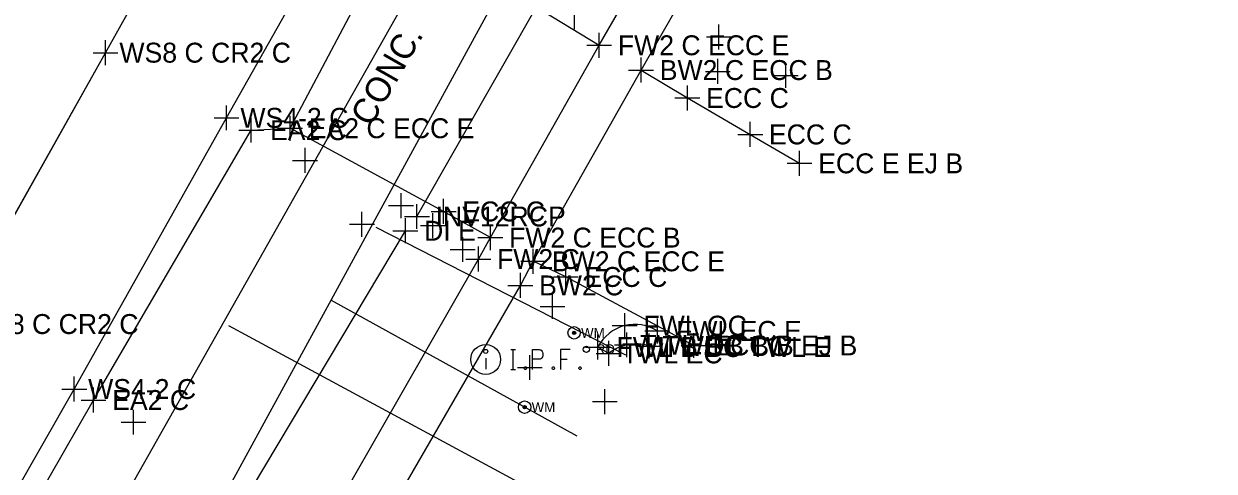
# Model space of a CAD drawing. Extents: x 1363693 to 1365209, y 422201 to 424153.
# Drawn here: x 1364140.7 to 1364236.4, y 422799.8 to 422835.7 of the extents above; entities that cross this region are included whole.
import ezdxf

# ---------------------------------------------------------------- set-up
doc = ezdxf.new("R2010")
doc.units = 0
for name, color, linetype in [('BD_X_Building', 7, 'Continuous'), ('DR_X_Cells', 7, 'Continuous'), ('DR_X_Ditch', 7, 'Continuous'), ('DR_X_Storm_Sewer', 7, 'Continuous'), ('DR_X_Text', 7, 'Continuous'), ('O-ALGN-BASELINE-WERK-CL-RW', 7, 'Continuous'), ('O-ALGN-TEXT-BASELINE-WERK-CL-RW', 7, 'Continuous'), ('OWNERS', 7, 'Continuous'), ('PM_X_Channelizing_Line', 7, 'Continuous'), ('PM_X_Edge_Line', 7, 'Continuous'), ('PV_X_Driveway', 7, 'Continuous'), ('RD_X_Text', 7, 'Continuous'), ('RD_X_Wall', 7, 'Continuous'), ('SV_X_Mon_Cells_Found', 7, 'Continuous'), ('SV_X_Original_Ground', 7, 'Continuous'), ('SV_X_Random_Point', 7, 'Continuous'), ('SV_X_Shot_Marker', 7, 'Continuous'), ('UT_X_Sanitary_Line', 7, 'Continuous'), ('UT_X_Water', 7, 'Continuous'), ('UT_X_Water_Text', 7, 'Continuous')]:
    doc.layers.add(name, color=color, linetype=linetype)

msp = doc.modelspace()

# ---------------------------------------------------------------- linework, layer by layer
at = {"layer": 'BD_X_Building'}
msp.add_line((1364187.711, 422809.254), (1364186.841, 422809.767), dxfattribs=at)
for centre, radius, start, end in [((1364189.821, 422808.242), 3.347, 57.46001, 104.28115), ((1364189.821, 422808.242), 3.347, 104.28115, 152.90209), ((1364189.888, 422806.542), 3.478, 101.87585, 128.74905), ((1364189.888, 422806.542), 3.478, 71.98776, 101.87585)]:
    msp.add_arc(centre, radius, start, end, dxfattribs=at)
at = {"layer": 'DR_X_Cells'}
msp.add_circle((1364185.918, 422809.592), 0.25, dxfattribs=at)
at = {"layer": 'DR_X_Ditch'}
msp.add_line((1364159.074, 422798.502), (1364171.369, 422819.113), dxfattribs=at)
msp.add_line((1364159.074, 422798.502), (1364171.369, 422819.113), dxfattribs=at)
at = {"layer": 'DR_X_Storm_Sewer'}
msp.add_line((1364172.293, 422820.261), (1364182.525, 422838.212), dxfattribs=at)
msp.add_line((1364172.293, 422820.261), (1364182.525, 422838.212), dxfattribs=at)
at = {"layer": 'O-ALGN-BASELINE-WERK-CL-RW'}
msp.add_lwpolyline([(1364122.785, 422790.021), (1364135.008, 422811.616), (1364147.261, 422833.424), (1364159.557, 422855.412), (1364171.751, 422877.174), (1364171.751, 422877.174), (1364183.69, 422899.377), (1364183.69, 422899.377), (1364191.074, 422913.682), (1364191.074, 422913.682), (1364194.915, 422921.393), (1364194.915, 422921.393), (1364205.021, 422942.208), (1364205.021, 422942.208), (1364205.83, 422943.916), (1364205.83, 422943.916), (1364209.883, 422953.388), (1364209.883, 422953.388), (1364215.07, 422967.388), (1364215.07, 422967.388), (1364215.916, 422969.927), (1364215.916, 422969.927), (1364222.66, 422991.181)], dxfattribs=at)
at = {"layer": 'O-ALGN-TEXT-BASELINE-WERK-CL-RW'}
for points in [[(1364164.964, 422795.393), (1364177.23, 422816.837), (1364178.2, 422818.563), (1364186.943, 422834.018), (1364189.612, 422838.68), (1364203.041, 422862.487), (1364207.558, 422870.615), (1364214.18, 422882.569), (1364215.472, 422885.076), (1364222.781, 422898.475), (1364222.781, 422898.475), (1364226.694, 422906.346), (1364226.694, 422906.346), (1364234.426, 422922.921), (1364234.426, 422922.921), (1364234.736, 422923.619), (1364234.736, 422923.619), (1364236.839, 422928.637)], [(1364106.881, 422684.697), (1364119.186, 422706.188), (1364124.526, 422715.531), (1364131.747, 422728.163), (1364132.791, 422730.069), (1364143.66, 422749.553), (1364152.461, 422765.008), (1364156.109, 422771.56), (1364160.497, 422779.388), (1364168.274, 422793.373), (1364180.613, 422814.721), (1364181.642, 422816.657), (1364190.312, 422832.027), (1364193.051, 422836.798), (1364205.158, 422858.42), (1364210.927, 422868.703), (1364217.538, 422880.583), (1364219, 422883.263), (1364226.216, 422896.876), (1364226.216, 422896.876), (1364230.124, 422904.765), (1364230.124, 422904.765), (1364238.068, 422921.555)]]:
    msp.add_lwpolyline(points, dxfattribs=at)
at = {"layer": 'OWNERS'}
for points in [[(1364139.16, 422793.068), (1364146.3, 422805.509), (1364158.984, 422827.195), (1364162.097, 422827.35), (1364170.617, 422843.461), (1364169.375, 422845.537), (1364171.082, 422848.945), (1364177.735, 422861.55), (1364177.735, 422861.55), (1364182.909, 422871.012), (1364182.909, 422871.012), (1364186.616, 422877.647), (1364186.616, 422877.647), (1364186.928, 422878.215), (1364186.928, 422878.215), (1364190.13, 422884.197), (1364190.13, 422884.197), (1364194.847, 422893.032), (1364194.847, 422893.032), (1364196.148, 422895.451), (1364196.148, 422895.451), (1364197.195, 422897.398), (1364197.195, 422897.398), (1364198.38, 422899.656)], [(1364170.617, 422843.461), (1364181.694, 422837.203), (1364186.943, 422834.018)], [(1364178.2, 422818.563), (1364174.435, 422820.666), (1364162.097, 422827.35)]]:
    msp.add_lwpolyline(points, dxfattribs=at)
at = {"layer": 'PM_X_Channelizing_Line'}
for p, q in [((1364147.261, 422833.424), (1364159.557, 422855.412)), ((1364147.261, 422833.424), (1364159.557, 422855.412)), ((1364156.986, 422828.186), (1364169.298, 422850.036)), ((1364135.008, 422811.616), (1364147.261, 422833.424)), ((1364135.008, 422811.616), (1364147.261, 422833.424)), ((1364144.749, 422806.393), (1364156.986, 422828.186)), ((1364132.404, 422784.75), (1364144.749, 422806.393))]:
    msp.add_line(p, q, dxfattribs=at)
at = {"layer": 'PM_X_Edge_Line'}
for p, q in [((1364156.986, 422828.186), (1364169.298, 422850.036)), ((1364144.749, 422806.393), (1364156.986, 422828.186)), ((1364132.404, 422784.75), (1364144.749, 422806.393))]:
    msp.add_line(p, q, dxfattribs=at)
at = {"layer": 'PV_X_Driveway'}
for points in [[(1364190.312, 422832.027), (1364194.033, 422829.782), (1364199.088, 422826.854), (1364203.045, 422824.531)], [(1364194.539, 422809.894), (1364184.264, 422815.399), (1364181.642, 422816.657)]]:
    msp.add_lwpolyline(points, dxfattribs=at)
at = {"layer": 'RD_X_Wall'}
msp.add_line((1364187.711, 422809.254), (1364186.841, 422809.767), dxfattribs=at)
for centre, radius, start, end in [((1364189.821, 422808.242), 3.347, 57.46001, 104.28115), ((1364189.821, 422808.242), 3.347, 104.28115, 152.90209), ((1364189.888, 422806.542), 3.478, 101.87585, 128.74905), ((1364189.888, 422806.542), 3.478, 71.98776, 101.87585)]:
    msp.add_arc(centre, radius, start, end, dxfattribs=at)
at = {"layer": 'SV_X_Mon_Cells_Found'}
msp.add_line((1364177.821, 422808.885), (1364177.821, 422808.002), dxfattribs=at)
for points in [[(1364179.851, 422809.568), (1364180.204, 422809.568)], [(1364180.027, 422807.968), (1364180.027, 422809.568)], [(1364181.593, 422807.968), (1364181.593, 422809.568), (1364182.122, 422809.568), (1364182.177, 422809.556), (1364182.254, 422809.531), (1364182.287, 422809.505), (1364182.32, 422809.48), (1364182.364, 422809.417), (1364182.397, 422809.354), (1364182.419, 422809.253), (1364182.419, 422809.102), (1364182.408, 422809.052), (1364182.386, 422808.976), (1364182.342, 422808.888), (1364182.298, 422808.85), (1364182.265, 422808.825), (1364182.21, 422808.8), (1364182.122, 422808.787), (1364181.593, 422808.787)], [(1364184.602, 422809.568), (1364183.841, 422809.568), (1364183.841, 422807.968)], [(1364183.841, 422808.787), (1364184.381, 422808.787)], [(1364179.851, 422807.968), (1364180.204, 422807.968)], [(1364180.986, 422808.183), (1364181.041, 422808.183), (1364181.075, 422808.157), (1364181.108, 422808.107), (1364181.108, 422808.044), (1364181.075, 422807.994), (1364181.041, 422807.968), (1364180.986, 422807.968), (1364180.953, 422807.994), (1364180.92, 422808.044), (1364180.92, 422808.107), (1364180.953, 422808.157), (1364180.986, 422808.183)], [(1364183.235, 422808.183), (1364183.29, 422808.183), (1364183.323, 422808.157), (1364183.356, 422808.107), (1364183.356, 422808.044), (1364183.323, 422807.994), (1364183.29, 422807.968), (1364183.235, 422807.968), (1364183.202, 422807.994), (1364183.169, 422808.044), (1364183.169, 422808.107), (1364183.202, 422808.157), (1364183.235, 422808.183)], [(1364185.384, 422808.183), (1364185.439, 422808.183), (1364185.473, 422808.157), (1364185.506, 422808.107), (1364185.506, 422808.044), (1364185.473, 422807.994), (1364185.439, 422807.968), (1364185.384, 422807.968), (1364185.351, 422807.994), (1364185.318, 422808.044), (1364185.318, 422808.107), (1364185.351, 422808.157), (1364185.384, 422808.183)]]:
    msp.add_lwpolyline(points, dxfattribs=at)
for centre, radius in [((1364177.821, 422808.768), 1.2), ((1364177.821, 422809.42), 0.16)]:
    msp.add_circle(centre, radius, dxfattribs=at)
at = {"layer": 'SV_X_Original_Ground'}
for p, q in [((1364184.956, 422835.318), (1364184.956, 422837.318)), ((1364196.573, 422833.689), (1364196.573, 422835.689)), ((1364195.573, 422834.689), (1364197.573, 422834.689)), ((1364147.261, 422832.424), (1364147.261, 422834.424)), ((1364146.261, 422833.424), (1364148.261, 422833.424)), ((1364196.482, 422830.924), (1364196.482, 422832.924)), ((1364195.482, 422831.924), (1364197.482, 422831.924)), ((1364201.943, 422830.597), (1364201.943, 422832.597)), ((1364200.943, 422831.597), (1364202.943, 422831.597)), ((1364156.986, 422827.186), (1364156.986, 422829.186)), ((1364155.986, 422828.186), (1364157.986, 422828.186)), ((1364163.304, 422823.764), (1364163.304, 422825.764)), ((1364162.304, 422824.764), (1364164.304, 422824.764)), ((1364171.016, 422820.134), (1364171.016, 422822.134)), ((1364170.016, 422821.134), (1364172.016, 422821.134)), ((1364167.876, 422818.635), (1364167.876, 422820.635)), ((1364173.584, 422818.526), (1364173.584, 422820.526)), ((1364166.876, 422819.635), (1364168.876, 422819.635)), ((1364172.584, 422819.526), (1364174.584, 422819.526)), ((1364175.976, 422816.605), (1364175.976, 422818.605)), ((1364174.976, 422817.605), (1364176.976, 422817.605)), ((1364183.194, 422812.034), (1364183.194, 422814.034)), ((1364182.194, 422813.034), (1364184.194, 422813.034)), ((1364181.37, 422807.122), (1364181.37, 422809.122)), ((1364180.37, 422808.122), (1364182.37, 422808.122)), ((1364144.749, 422805.393), (1364144.749, 422807.393)), ((1364143.749, 422806.393), (1364145.749, 422806.393)), ((1364187.398, 422804.379), (1364187.398, 422806.379)), ((1364186.398, 422805.379), (1364188.398, 422805.379)), ((1364149.512, 422802.732), (1364149.512, 422804.732)), ((1364148.512, 422803.732), (1364150.512, 422803.732))]:
    msp.add_line(p, q, dxfattribs=at)
at = {"layer": 'SV_X_Random_Point'}
for p, q in [((1364188.995, 422810.486), (1364188.995, 422812.486)), ((1364191.621, 422810.064), (1364191.621, 422812.064)), ((1364186.841, 422808.767), (1364186.841, 422810.767)), ((1364187.995, 422811.486), (1364189.995, 422811.486)), ((1364189.172, 422808.945), (1364189.172, 422810.945)), ((1364190.621, 422811.064), (1364192.621, 422811.064)), ((1364190.963, 422808.849), (1364190.963, 422810.849)), ((1364185.841, 422809.767), (1364187.841, 422809.767)), ((1364187.711, 422808.254), (1364187.711, 422810.254)), ((1364188.172, 422809.945), (1364190.172, 422809.945)), ((1364189.963, 422809.849), (1364191.963, 422809.849)), ((1364186.711, 422809.254), (1364188.711, 422809.254))]:
    msp.add_line(p, q, dxfattribs=at)
at = {"layer": 'SV_X_Shot_Marker'}
for p, q in [((1364186.943, 422833.018), (1364186.943, 422835.018)), ((1364185.943, 422834.018), (1364187.943, 422834.018)), ((1364190.312, 422831.027), (1364190.312, 422833.027)), ((1364189.312, 422832.027), (1364191.312, 422832.027)), ((1364194.033, 422828.782), (1364194.033, 422830.782)), ((1364193.033, 422829.782), (1364195.033, 422829.782)), ((1364158.984, 422826.195), (1364158.984, 422828.195)), ((1364162.097, 422826.35), (1364162.097, 422828.35)), ((1364199.088, 422825.854), (1364199.088, 422827.854)), ((1364157.984, 422827.195), (1364159.984, 422827.195)), ((1364161.097, 422827.35), (1364163.097, 422827.35)), ((1364198.088, 422826.854), (1364200.088, 422826.854)), ((1364203.045, 422823.531), (1364203.045, 422825.531)), ((1364202.045, 422824.531), (1364204.045, 422824.531)), ((1364172.293, 422819.261), (1364172.293, 422821.261)), ((1364174.435, 422819.666), (1364174.435, 422821.666)), ((1364171.293, 422820.261), (1364173.293, 422820.261)), ((1364173.435, 422820.666), (1364175.435, 422820.666)), ((1364171.369, 422818.113), (1364171.369, 422820.113)), ((1364178.2, 422817.563), (1364178.2, 422819.563)), ((1364170.369, 422819.113), (1364172.369, 422819.113)), ((1364177.2, 422818.563), (1364179.2, 422818.563)), ((1364177.23, 422815.837), (1364177.23, 422817.837)), ((1364181.642, 422815.657), (1364181.642, 422817.657)), ((1364176.23, 422816.837), (1364178.23, 422816.837)), ((1364180.642, 422816.657), (1364182.642, 422816.657)), ((1364184.264, 422814.399), (1364184.264, 422816.399)), ((1364180.613, 422813.721), (1364180.613, 422815.721)), ((1364183.264, 422815.399), (1364185.264, 422815.399)), ((1364179.613, 422814.721), (1364181.613, 422814.721)), ((1364194.539, 422808.894), (1364194.539, 422810.894)), ((1364193.539, 422809.894), (1364195.539, 422809.894)), ((1364146.3, 422804.509), (1364146.3, 422806.509)), ((1364145.3, 422805.509), (1364147.3, 422805.509))]:
    msp.add_line(p, q, dxfattribs=at)
at = {"layer": 'UT_X_Sanitary_Line'}
msp.add_line((1364157.142, 422811.505), (1364182.996, 422797.545), dxfattribs=at)
msp.add_lwpolyline([(1364014.261, 422733.758), (1364095.069, 422702.67), (1364258.083, 422991.019), (1364292.624, 423022.755)], dxfattribs=at)
at = {"layer": 'UT_X_Water'}
for p, q in [((1364189.077, 422809.107), (1364169.016, 422819.373)), ((1364185.172, 422802.595), (1364165.417, 422813.512))]:
    msp.add_line(p, q, dxfattribs=at)
msp.add_lwpolyline([(1364263.889, 423134.469), (1364270.338, 423133.178), (1364266, 423070.885), (1364241.238, 422967.415), (1364211.801, 422898.599), (1364139.416, 422765.962), (1364094.46, 422690.2)], dxfattribs=at)
for points in [[(1364184.813, 422810.972), (1364184.928, 422810.905), (1364184.928, 422810.905), (1364184.795, 422810.905)], [(1364184.795, 422810.905), (1364184.928, 422810.905), (1364184.928, 422810.905), (1364184.813, 422810.838)], [(1364184.861, 422811.02), (1364184.928, 422810.905), (1364184.928, 422810.905), (1364184.813, 422810.972)], [(1364184.813, 422810.838), (1364184.928, 422810.905), (1364184.928, 422810.905), (1364184.861, 422810.79)], [(1364184.928, 422811.038), (1364184.928, 422810.905), (1364184.928, 422810.905), (1364184.861, 422811.02)], [(1364184.861, 422810.79), (1364184.928, 422810.905), (1364184.928, 422810.905), (1364184.928, 422810.772)], [(1364184.995, 422811.02), (1364184.928, 422810.905), (1364184.928, 422810.905), (1364184.928, 422811.038)], [(1364185.043, 422810.972), (1364184.928, 422810.905), (1364184.928, 422810.905), (1364184.995, 422811.02)], [(1364185.061, 422810.905), (1364184.928, 422810.905), (1364184.928, 422810.905), (1364185.043, 422810.972)], [(1364184.928, 422810.772), (1364184.928, 422810.905), (1364184.928, 422810.905), (1364184.995, 422810.79)], [(1364184.995, 422810.79), (1364184.928, 422810.905), (1364184.928, 422810.905), (1364185.043, 422810.838)], [(1364185.043, 422810.838), (1364184.928, 422810.905), (1364184.928, 422810.905), (1364185.061, 422810.905)], [(1364180.839, 422805.004), (1364180.954, 422804.937), (1364180.954, 422804.937), (1364180.821, 422804.937)], [(1364180.821, 422804.937), (1364180.954, 422804.937), (1364180.954, 422804.937), (1364180.839, 422804.87)], [(1364180.887, 422805.052), (1364180.954, 422804.937), (1364180.954, 422804.937), (1364180.839, 422805.004)], [(1364180.839, 422804.87), (1364180.954, 422804.937), (1364180.954, 422804.937), (1364180.887, 422804.822)], [(1364180.954, 422805.07), (1364180.954, 422804.937), (1364180.954, 422804.937), (1364180.887, 422805.052)], [(1364180.887, 422804.822), (1364180.954, 422804.937), (1364180.954, 422804.937), (1364180.954, 422804.804)], [(1364181.021, 422805.052), (1364180.954, 422804.937), (1364180.954, 422804.937), (1364180.954, 422805.07)], [(1364181.069, 422805.004), (1364180.954, 422804.937), (1364180.954, 422804.937), (1364181.021, 422805.052)], [(1364181.087, 422804.937), (1364180.954, 422804.937), (1364180.954, 422804.937), (1364181.069, 422805.004)], [(1364180.954, 422804.804), (1364180.954, 422804.937), (1364180.954, 422804.937), (1364181.021, 422804.822)], [(1364181.021, 422804.822), (1364180.954, 422804.937), (1364180.954, 422804.937), (1364181.069, 422804.87)], [(1364181.069, 422804.87), (1364180.954, 422804.937), (1364180.954, 422804.937), (1364181.087, 422804.937)]]:
    msp.add_lwpolyline(points, close=True, dxfattribs=at)
for centre in [(1364184.928, 422810.905), (1364180.954, 422804.937)]:
    msp.add_circle(centre, 0.5, dxfattribs=at)

# ---------------------------------------------------------------- texts
at = {"layer": 'DR_X_Text'}
msp.add_text('RD', height=0.8, dxfattribs=at).set_placement((1364186.668, 422809.192))
at = {"layer": 'RD_X_Text'}
msp.add_text('CONC.', height=2, rotation=60.281, dxfattribs=at).set_placement((1364168.594, 422827.398))
at = {"layer": 'SV_X_Original_Ground'}
for s, p in [('WS8 C CR2 C', (1364148.38, 422832.624)), ('WS4-2 C', (1364158.105, 422827.386)), ('WS8 C CR2 C', (1364136.127, 422810.816)), ('WS4-2 C', (1364145.868, 422805.593))]:
    msp.add_text(s, height=1.6, dxfattribs=at).set_placement(p)
at = {"layer": 'SV_X_Random_Point'}
for s, p in [('FWL OC', (1364190.495, 422810.686)), ('FWL EC E', (1364193.121, 422810.264)), ('TWL OC', (1364190.243, 422809.145)), ('TWL B BC', (1364192.034, 422809.049)), ('FWL B BC TWL E', (1364188.341, 422808.967)), ('TWL EC', (1364188.782, 422808.454))]:
    msp.add_text(s, height=1.6, dxfattribs=at).set_placement(p)
at = {"layer": 'SV_X_Shot_Marker'}
for s, p in [('FW2 C ECC E', (1364188.443, 422833.218)), ('BW2 C ECC B', (1364191.812, 422831.227)), ('ECC C', (1364195.533, 422828.982)), ('EA2 C', (1364160.484, 422826.395)), ('EA2 C ECC E', (1364163.597, 422826.55)), ('ECC C', (1364200.588, 422826.054)), ('ECC E EJ B', (1364204.545, 422823.731)), ('ECC C', (1364175.935, 422819.866)), ('INV12RCP', (1364173.793, 422819.461)), ('DI E', (1364172.869, 422818.313)), ('FW2 C ECC B', (1364179.7, 422817.763)), ('FW2 C', (1364178.73, 422816.037)), ('BW2 C ECC E', (1364183.142, 422815.857)), ('BW2 C', (1364182.113, 422813.921)), ('ECC C', (1364185.764, 422814.599)), ('ECC B EJ B', (1364196.039, 422809.094)), ('EA2 C', (1364147.8, 422804.709))]:
    msp.add_text(s, height=1.6, dxfattribs=at).set_placement(p)
at = {"layer": 'UT_X_Water_Text'}
for p in [(1364185.488, 422810.505), (1364181.514, 422804.537)]:
    msp.add_text('WM', height=0.8, dxfattribs=at).set_placement(p)

doc.saveas('drawing.dxf')
